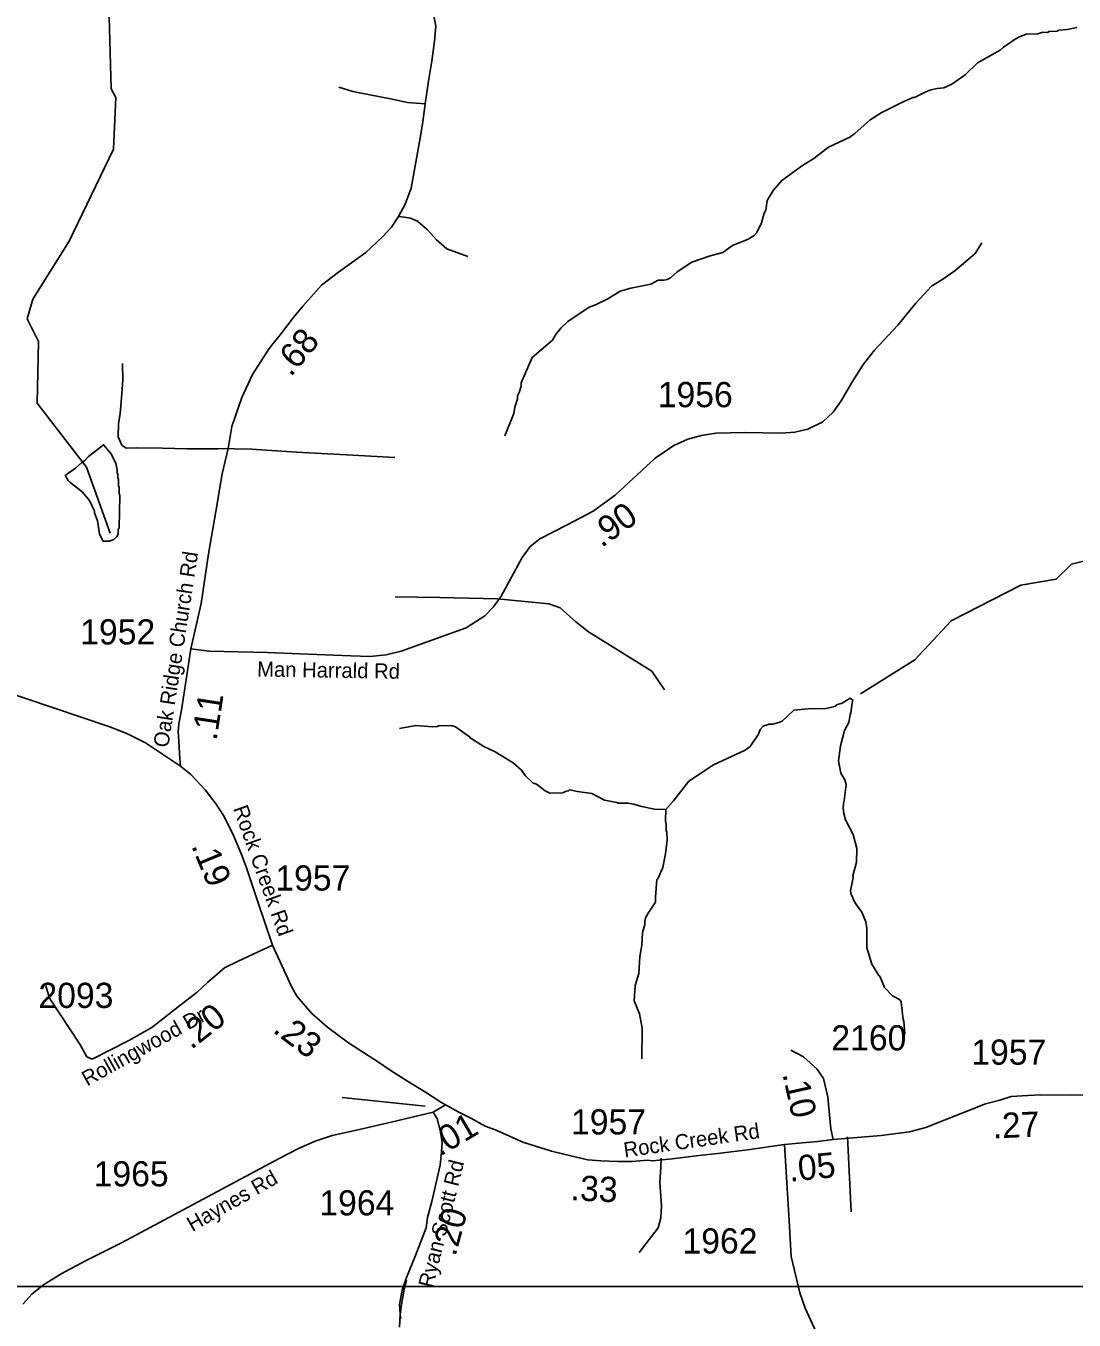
# Model space of a CAD drawing. Extents: x 1248089 to 1457196, y 820910 to 988753.
# Drawn here: x 1381427 to 1386624, y 912919 to 919339 of the extents above; entities that cross this region are included whole.
import ezdxf

# ---------------------------------------------------------------- set-up
doc = ezdxf.new("R2010")
doc.units = 0
for name, color, linetype in [('Exist Hydrographic Creek Single Shore', 7, 'Continuous'), ('Exist Hydrographic Misc Water Feature', 7, 'Continuous'), ('Exist Road Non-System Type 51', 7, 'Continuous'), ('Exist Road Secondary Type 51 Attributed', 7, 'Continuous'), ('Exist Road Secondary Type 51 Label', 7, 'Continuous'), ('Map Preparation Inset Cut Line', 7, 'Continuous'), ('Prop GRAU CAT1 Cell', 7, 'Continuous'), ('Prop Lane Lines', 7, 'Continuous')]:
    doc.layers.add(name, color=color, linetype=linetype)

msp = doc.modelspace()

# ---------------------------------------------------------------- linework, layer by layer
at = {"layer": 'Exist Hydrographic Creek Single Shore'}
for points in [[(1386014.5, 916388), (1386359.5, 916564.9), (1386535.5, 916594.1), (1386611.5, 916668.1), (1386729.5, 916698.6)], [(1385564.5, 916026), (1385834.6, 916194.6), (1386014.5, 916388)]]:
    msp.add_lwpolyline(points, dxfattribs=at)
at = {"layer": 'Exist Hydrographic Misc Water Feature'}
for points in [[(1381845.4, 916823), (1381727.4, 917150.5), (1381483.4, 917467.3), (1381489.4, 917772.4), (1381433.4, 917885.2), (1381460.4, 917983.1), (1381641.3, 918271.6), (1381860.4, 918726.9), (1381873.4, 918982.7), (1381849.4, 919025.8), (1381840.4, 919383.9), (1382088.4, 920078.2), (1382080.4, 920915.5), (1382200.4, 921077.2), (1382203.4, 921228.2), (1382075.3, 921480.3), (1382078.4, 922005.4)], [(1386257.3, 919217.6), (1386274.9, 919233.9), (1386331.8, 919272.5), (1386356.2, 919285.9), (1386388.4, 919297.1), (1386444.5, 919299.7), (1386468.7, 919307.1), (1386492.7, 919306.5), (1386500.8, 919310.3), (1386540.9, 919313.3), (1386549, 919317.1), (1386589.1, 919320.1), (1386637.3, 919330.9)], [(1383802.1, 917305.3), (1383846.8, 917416.2), (1383851.6, 917448.1), (1383864.5, 917487.8), (1383864.9, 917503.8), (1383873.2, 917519.6), (1383882.1, 917551.4), (1383882.5, 917567.4), (1383937.5, 917694), (1384037.6, 917779.5), (1384056.4, 917811.1), (1384081.1, 917840.4), (1384113.8, 917871.6), (1384219.6, 917943), (1384251.8, 917954.2), (1384312.6, 917984.7), (1384373.5, 918023.1), (1384425.9, 918037.9), (1384526.3, 918057.3), (1384562.2, 918077.4), (1384590.8, 918077.7), (1384606.9, 918081.3), (1384623.1, 918088.9), (1384655.8, 918118.1), (1384729, 918166.3), (1384819.3, 918197.7), (1384882.2, 918214.5), (1384931, 918249.3), (1385007.8, 918281.4), (1385038.2, 918298.6), (1385050.5, 918314.3), (1385073.7, 918361.7), (1385086.8, 918409.4), (1385095.2, 918425.2), (1385102.4, 918473.1), (1385131.6, 918522.3), (1385174.8, 918571.6), (1385278.3, 918646.3), (1385333.5, 918681.3), (1385406.8, 918737.5), (1385512, 918786.9), (1385536.5, 918804.2), (1385613.3, 918872.7), (1385666.9, 918907.1), (1385776.3, 918962.3), (1385824.8, 918983.2), (1385832.8, 918982.9), (1385889.5, 919011.4), (1385913.7, 919020.9), (1385945.9, 919028.1), (1385978, 919031.3), (1386018.5, 919050.3), (1386083.6, 919096.6), (1386145, 919154.8), (1386257.3, 919217.6)], [(1381717, 917181.8), (1381704.7, 917173.6), (1381672, 917144.3), (1381639.4, 917121.2), (1381621.6, 917108.5), (1381636.5, 917083.2), (1381644.3, 917075), (1381705.1, 917027.6), (1381742.1, 916984.6), (1381766.8, 916932), (1381766.6, 916924), (1381781.7, 916883.6), (1381792.2, 916819.3), (1381803.5, 916795), (1381809.3, 916782.9), (1381817.3, 916782.7), (1381839.2, 916782.1), (1381863.5, 916791.6), (1381877.8, 916805.2), (1381884.1, 916817.1), (1381884.6, 916841.1), (1381888.8, 916849), (1381892.7, 917008.8), (1381888.9, 917016.9), (1381889.7, 917048.9), (1381885.9, 917057), (1381886.7, 917089), (1381882.9, 917097.1), (1381883.2, 917113.1), (1381879.4, 917121.2), (1381879.8, 917137.2), (1381872.6, 917169.4), (1381847.7, 917218), (1381820.6, 917250.7), (1381811.9, 917261.1), (1381737.4, 917202.8), (1381717, 917181.8)], [(1384599.4, 915451.2), (1384638.3, 915494.4), (1384714.5, 915592.6), (1384836.2, 915673.9), (1384993.9, 915746.4), (1385018.2, 915763.8), (1385059.5, 915824.9), (1385068.1, 915848.7), (1385082.4, 915864.4), (1385112.6, 915875.7), (1385128.6, 915875.4), (1385160.8, 915882.7), (1385177, 915890.3), (1385234.2, 915945), (1385306.3, 915951.4), (1385394.3, 915953.4), (1385442.6, 915964.4), (1385446.7, 915970.3), (1385474.9, 915979.7), (1385514.6, 916004.3)], [(1385785.3, 914337.8), (1385780.7, 914401.9), (1385776.9, 914410), (1385766.7, 914496.1), (1385762.9, 914504.2), (1385755, 914510.4), (1385723.5, 914527.1), (1385684.3, 914567.9), (1385661.5, 914624.4), (1385656.7, 914627.9), (1385621.3, 914684.5), (1385596.6, 914765.7), (1385596.6, 914861.6), (1385591.4, 914893.7), (1385572.4, 914942.1), (1385537.5, 914990.9), (1385518.4, 915031.3), (1385514.7, 915047.4), (1385528.1, 915115), (1385526.3, 915122.3), (1385545.8, 915190.5), (1385547.3, 915258.5), (1385528.8, 915326.9), (1385490.3, 915399.7), (1385483, 915431.8), (1385479.5, 915455.9), (1385480.2, 915481.8), (1385484.5, 915495.7), (1385494.2, 915575.5), (1385486.7, 915599.6), (1385467.4, 915632), (1385456.7, 915692.3), (1385465.2, 915766.9), (1385486, 915843.5), (1385506.8, 915883), (1385513.7, 915922.9), (1385517.9, 915930.8), (1385523, 915980.6), (1385527.3, 915994.5), (1385514.6, 916004.3)], [(1383280, 915854.2), (1383360.3, 915868.3), (1383444.2, 915862.5), (1383468.2, 915864), (1383476.3, 915867.8), (1383540.3, 915866.4), (1383556.2, 915862.1), (1383627.1, 915812.5), (1383630.4, 915806.9), (1383696.7, 915763.4), (1383753.5, 915737.8), (1383842.3, 915683.9), (1383883.5, 915647), (1383903, 915620.5), (1383942.2, 915581.6), (1383958.1, 915577.3), (1384001.3, 915544.4), (1384025, 915531.9), (1384089.1, 915534.5), (1384105.3, 915542.1), (1384117.3, 915543.8), (1384121.5, 915549.8), (1384161.3, 915540.8), (1384233, 915531.3), (1384296.4, 915497.9), (1384356.1, 915486.6), (1384364.1, 915482.4), (1384412, 915483.4), (1384442, 915478.7), (1384479.7, 915465.9), (1384543.4, 915452.5), (1384599.4, 915451.2)], [(1384480.5, 914214.7), (1384481.8, 914366.5), (1384469.4, 914438.8), (1384442.8, 914503.3), (1384448.4, 914579.2), (1384465.7, 914638.7), (1384471.5, 914722.6), (1384480.7, 914778.3), (1384484.1, 914842.2), (1384495, 914881.9), (1384495.3, 914897.9), (1384499.7, 914913.8), (1384512.2, 914937.5), (1384549.4, 914992.6), (1384547.9, 915016.6), (1384555.8, 915104.5), (1384559.9, 915108), (1384585.1, 915163.8), (1384598.6, 915231.4), (1384606, 915299.2), (1384604.9, 915339.2), (1384601.1, 915347.3), (1384601.8, 915379.3), (1384598.1, 915395.4), (1384599.4, 915451.2)]]:
    msp.add_lwpolyline(points, dxfattribs=at)
at = {"layer": 'Exist Road Non-System Type 51'}
msp.add_line((1385518.4, 913456.4), (1385500.2, 913828.6), dxfattribs=at)
for points in [[(1383406.3, 918951.3), (1383319.4, 918958.1), (1383233.9, 918977.2), (1383124.5, 918997.6), (1383047.4, 919013.9), (1382978.5, 919035.2)], [(1383273.8, 918393.7), (1383301.9, 918390.7), (1383334.2, 918384.5), (1383368.1, 918370.6), (1383417.3, 918327.5), (1383463.5, 918278.2), (1383514.3, 918233.5), (1383617.4, 918195)], [(1382429.3, 917241.8), (1382378.9, 917241.5), (1382226.5, 917241.5), (1382104.9, 917244.6), (1381974.1, 917246.2), (1381923.3, 917244.6), (1381901.8, 917258.5), (1381884.8, 917300.1), (1381886.4, 917364.8), (1381894.1, 917415.6), (1381900.2, 917494.2), (1381907.9, 917583.5), (1381906.4, 917663.6)], [(1382429.3, 917241.8), (1382461.5, 917240), (1382546.1, 917238.5), (1382767.8, 917224.6), (1383047.9, 917209.2), (1383255.7, 917198.4)], [(1383764.6, 916497), (1383479.9, 916503.4), (1383257.8, 916505.8)], [(1383764.6, 916497), (1384019.4, 916471.9), (1384075.3, 916452.1), (1384154.3, 916382), (1384217, 916333.1), (1384530.1, 916137.4), (1384593.2, 916044.8)], [(1381755.8, 914213.3), (1381729.2, 914224.8), (1381694.9, 914288.4), (1381544.1, 914516), (1381525.6, 914576.8)], [(1384576.8, 913722.8), (1384575.4, 913675.1), (1384570.1, 913601), (1384578, 913487.2), (1384575.4, 913426.3), (1384562.1, 913376), (1384466.9, 913254.2)], [(1383313.8, 913115.9), (1383300.8, 913062.1), (1383289.4, 912996.3), (1383282.5, 912948.4), (1383279, 912884.5)]]:
    msp.add_lwpolyline(points, dxfattribs=at)
at = {"layer": 'Exist Road Secondary Type 51 Attributed'}
msp.add_line((1383507.7, 913986), (1383447, 913950.3), dxfattribs=at)
for points in [[(1383446.9, 919405.6), (1383458.8, 919337.6), (1383453.2, 919262.8), (1383439.2, 919163.5), (1383422.4, 919064.2), (1383406.3, 918951.3), (1383393.7, 918852), (1383377.8, 918764.3), (1383360, 918663), (1383337.6, 918533.8), (1383306.8, 918453.6), (1383273.8, 918393.7), (1383240.2, 918340.7), (1383194.8, 918292.8), (1383113.1, 918214.4), (1382977.4, 918117.6), (1382892.5, 918052.4), (1382799.3, 917947.6), (1382751.7, 917890.5), (1382693.7, 917814.1), (1382633.3, 917737.6), (1382550.5, 917609), (1382497.3, 917496.1), (1382447.5, 917352), (1382429.3, 917241.8), (1382400.3, 917116.5), (1382368.5, 916929.1), (1382331.5, 916720.6), (1382296.5, 916473.2), (1382244.3, 916248.5)], [(1382244.3, 916248.5), (1382335.9, 916237.5), (1382625.1, 916230.4), (1382785.2, 916223.2), (1383038.5, 916213.6), (1383131.7, 916211.2), (1383212.9, 916218.4), (1383287, 916237.5), (1383504.5, 916314.1), (1383609.6, 916352.3), (1383702.8, 916412.1), (1383745.8, 916457.6), (1383784.1, 916510.2), (1383886.8, 916701.5), (1383927.4, 916756.5), (1383975.2, 916794.8), (1384111.4, 916864.1), (1384238.9, 916931.8), (1384348.8, 917010.7), (1384547.2, 917194.9), (1384640.3, 917257), (1384709.6, 917288.1), (1384776.6, 917307.3), (1384848.2, 917319.2), (1384989.2, 917321.6), (1385173.2, 917319.2), (1385240.1, 917324), (1385304.7, 917338.4), (1385378.7, 917374.2), (1385428.9, 917422.1), (1385469.5, 917479.5), (1385522.1, 917570.3), (1385579.5, 917661.2), (1385634.4, 917730.6), (1385750.5, 917853.8), (1385838.9, 917963.8), (1385917.8, 918047.5), (1385968, 918078.6), (1386032.5, 918124.1), (1386099.4, 918179.1), (1386134.4, 918209.1), (1386166.8, 918262.5)], [(1379341, 916560.9), (1379487.4, 916583.2), (1379614, 916593.5), (1379703.2, 916585.4), (1379795.8, 916573), (1379897.4, 916550.6), (1380095.9, 916485.7), (1380312.7, 916412.8), (1380350.8, 916401.5), (1380608, 916308.8), (1380833.2, 916212), (1381282.8, 916050.1), (1381837.5, 915863.7), (1381927.4, 915829.3), (1382020.1, 915781.7), (1382193.9, 915666.6)], [(1382244.3, 916248.5), (1382197.8, 915944.9), (1382184.4, 915877.1), (1382181.7, 915839.1), (1382185.7, 915788.3), (1382189.8, 915705), (1382193.9, 915666.6)], [(1382193.9, 915666.6), (1382244.3, 915625.6), (1382316.5, 915548.9), (1382371, 915478.9), (1382406.6, 915422.5), (1382452.6, 915331.5), (1382495.6, 915228.1), (1382520.7, 915162.3), (1382575.7, 914998.5), (1382649.7, 914778)], [(1382649.7, 914778), (1382479.4, 914700), (1382411.2, 914665.6), (1382327.7, 914593.5), (1382275.4, 914545.5), (1382182.3, 914472.1), (1382051.3, 914370.5), (1381937.8, 914305.5), (1381755.8, 914213.3)], [(1382649.7, 914778), (1382743.8, 914573.1), (1382769.7, 914525.5), (1382845.3, 914439.5), (1382924.4, 914370.8), (1383025.9, 914294.1), (1383174.4, 914198.8), (1383233.1, 914159.2), (1383319.6, 914103.6), (1383408.2, 914049.4), (1383483.9, 913999.5), (1383507.7, 913986)], [(1385429, 913814.7), (1385417.7, 913867.5), (1385402.6, 914024), (1385381.9, 914116.5), (1385347.9, 914165.5), (1385282, 914224), (1385219.8, 914257.9)], [(1385429, 913814.7), (1385668.3, 913835.4), (1385807.7, 913852.4), (1385888.8, 913875), (1386185.2, 913991), (1386256, 914009.5), (1386311.7, 914028.3), (1386394.2, 914033.6), (1386458.9, 914036.2), (1386604.7, 914034.9), (1386788.7, 914036.2), (1386980.2, 914028.3), (1387052.4, 914020.3), (1387128.1, 914007.1)], [(1383447, 913950.3), (1383238.5, 913901.3), (1383066.8, 913861.7), (1382946.2, 913835.2), (1382860.3, 913806.1), (1382778.5, 913770.4), (1382681.8, 913720.2), (1381900.2, 913302.3), (1381725.7, 913215), (1381601.7, 913148.9), (1381514.5, 913093.4), (1381458.6, 913048.4), (1381410.9, 912998.2)], [(1383447, 913950.3), (1383466.3, 913916.5), (1383480.6, 913859.1), (1383490.2, 913801.7), (1383487.8, 913753.8), (1383480.6, 913686.9), (1383440, 913507.5), (1383418.5, 913428.6), (1383411.3, 913376), (1383358.8, 913239.6), (1383313.4, 913129.6), (1383291.8, 913067.4), (1383279.9, 912995.7), (1383284.7, 912925.1)], [(1383507.7, 913986), (1383573.1, 913950.3), (1383633, 913921.2), (1383704.5, 913881.5), (1383757.9, 913860.4), (1383890.6, 913802.2), (1384033.7, 913757.2), (1384135.3, 913732.1), (1384212.9, 913713.6), (1384277, 913709.6), (1384360.1, 913705.6), (1384432.4, 913705.6), (1384508.7, 913712.2), (1384533.9, 913709.1), (1384631.9, 913719.5), (1384751.1, 913734.1), (1384871.2, 913746.8), (1385005, 913763.8), (1385187.8, 913790.2)], [(1385187.8, 913790.2), (1385259.4, 913795.8), (1385351.7, 913805.2), (1385429, 913814.7)], [(1385187.8, 913790.2), (1385211.2, 913412.1), (1385220.8, 913234.9), (1385263.9, 913053.4), (1385290.4, 912978.9), (1385427.7, 912679.3), (1385454.4, 912616.5), (1385493.9, 912525.8), (1385550.6, 912405.1), (1385620.8, 912286.8), (1385680.7, 912196.9), (1385801.4, 912005.1)]]:
    msp.add_lwpolyline(points, dxfattribs=at)
at = {"layer": 'Exist Road Secondary Type 51 Label'}
msp.add_lwpolyline([(1382995.5, 914023.6), (1383406.5, 913980.5)], dxfattribs=at)
at = {"layer": 'Map Preparation Inset Cut Line'}
for points in [[(1388709.5, 913085.2), (1313026.2, 913085.2), (1313026.2, 941112.2), (1388709.5, 941112.2)], [(1313026.2, 913085.2), (1388709.5, 913085.2), (1388709.5, 884379.9), (1373500.6, 884376.6), (1373500.6, 868836.7), (1313026.2, 868836.7)]]:
    msp.add_lwpolyline(points, close=True, dxfattribs=at)

# ---------------------------------------------------------------- texts
at = {"layer": 'Exist Road Secondary Type 51 Label'}
for s, rotation, p in [('Oak Ridge Church Rd', 81.26409, (1382132.4, 915755.9)), ('Man Harrald Rd', 359.08995, (1382573, 916111.1)), ('Rock Creek Rd', 289.62976, (1382453.4, 915457.1)), ('Rollingwood Dr', 29.09662, (1381730.6, 914077.2)), ('Rock Creek Rd', 8.2042, (1384396, 913725.1)), ('Ryan Scott Rd', 75.98771, (1383444.2, 913074.7)), ('Haynes Rd', 29.78594, (1382252.3, 913355.2))]:
    msp.add_text(s, height=75, rotation=rotation, dxfattribs=at).set_placement(p)
at = {"layer": 'Prop GRAU CAT1 Cell'}
for s, rotation, p in [('.68', 50.16005, (1382739.9, 917593.7)), ('.90', 35.67865, (1384281.3, 916747.7)), ('.11', 81.29909, (1382372, 915790.3)), ('.19', 292.56959, (1382245.3, 915271.5)), ('.20', 38.24984, (1382246.7, 914257.7)), ('.23', 322.93362, (1382645.8, 914350.6)), ('.10', 282.64096, (1385177.3, 914139.2)), ('.27', 2.33986, (1386222.7, 913819.8)), ('.01', 30.48267, (1383479.8, 913729)), ('.05', 5.83166, (1385215, 913605.2)), ('.33', 357.26778, (1384125.8, 913513.8)), ('.20', 74.75733, (1383556.4, 913230.7))]:
    msp.add_text(s, height=125, rotation=rotation, dxfattribs=at).set_placement(p)
at = {"layer": 'Prop Lane Lines'}
for s, p in [('1956', (1384559.8, 917447.3)), ('1952', (1381696.3, 916270.4)), ('1957', (1382663.6, 915049.6)), ('2093', (1381488.9, 914467.2)), ('2160', (1385420.5, 914256.6)), ('1957', (1386114.6, 914185.7)), ('1957', (1384129.8, 913839.8)), ('1965', (1381762.8, 913582)), ('1964', (1382881.8, 913438.1)), ('1962', (1384682.4, 913249.2))]:
    msp.add_text(s, height=125, dxfattribs=at).set_placement(p)

doc.saveas('drawing.dxf')
